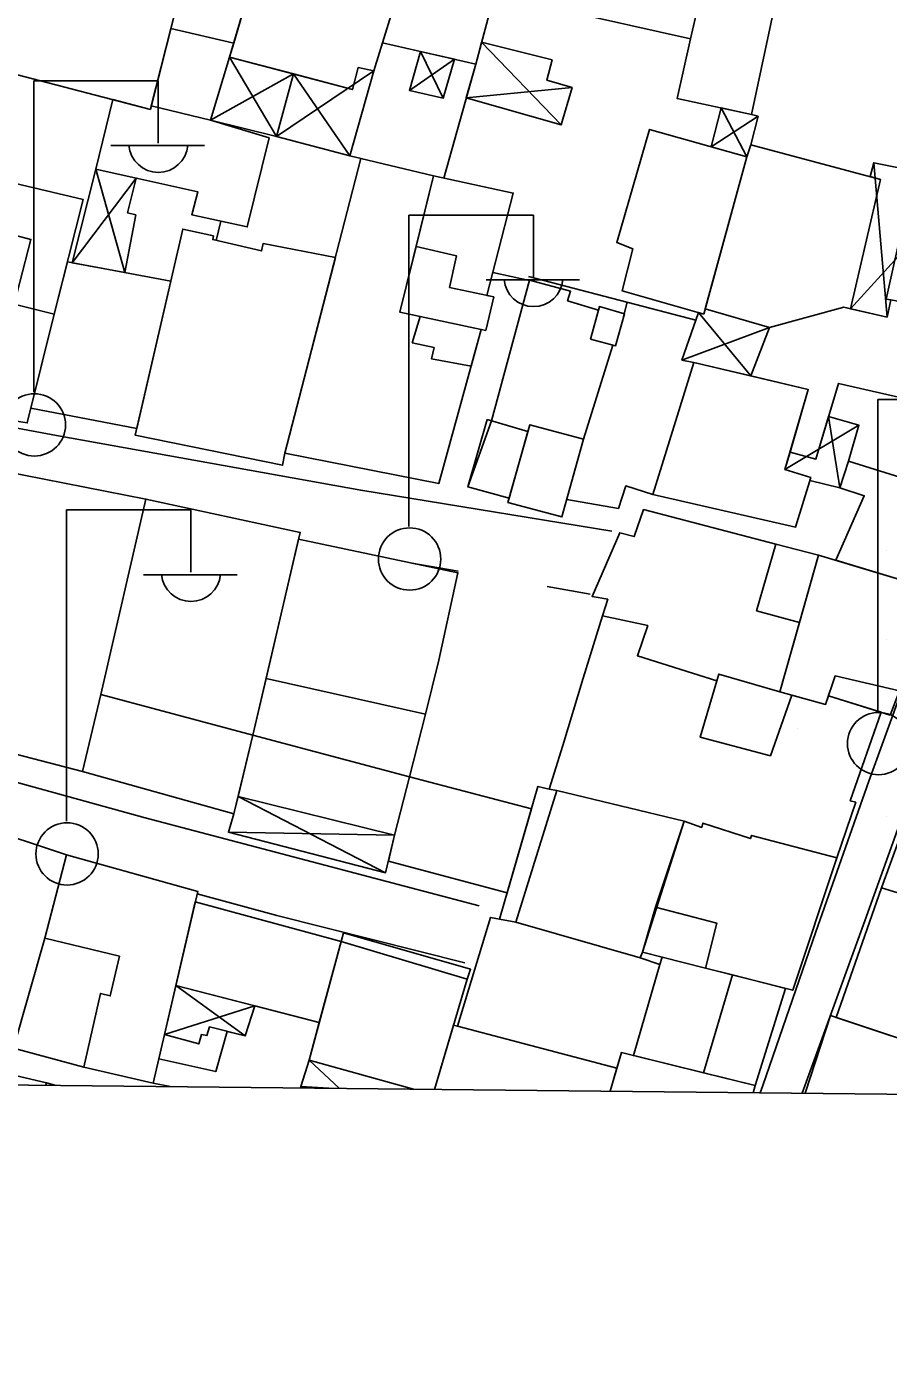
# Model space of a CAD drawing. Extents: x 417997 to 421451, y 4451742 to 4455216.
# Drawn here: x 419819.4 to 419867.9, y 4452223.3 to 4452297.8 of the extents above; entities that cross this region are included whole.
import ezdxf

# ---------------------------------------------------------------- set-up
doc = ezdxf.new("R2010")
doc.units = 0
for name, color, linetype in [('B_Kapi', 7, 'Continuous'), ('B_Mesken', 7, 'Continuous'), ('B_Sundurma', 7, 'Continuous'), ('B_Teras', 7, 'Continuous'), ('Default', 7, 'Continuous'), ('O_Park_Bahce', 7, 'Continuous'), ('PAFTALAMA', 7, 'Continuous'), ('PL_T_TURIZM_TA', 7, 'Continuous'), ('S_Elektrik_Diregi', 7, 'Continuous'), ('Sinir_Duvar_tek_tarafa_ait', 7, 'Continuous'), ('SN_3_DERECE_KAYNAK_KORUMA', 7, 'Continuous'), ('TR_TURIZM', 7, 'Continuous'), ('Y_Lejant', 7, 'Continuous'), ('Yol_Sose', 7, 'Continuous')]:
    doc.layers.add(name, color=color, linetype=linetype)

# ---------------------------------------------------------------- blocks, each defined once
blk = doc.blocks.new('POINT_DISPLAY')
at = {"layer": 'Default'}
blk.add_line((0, 0), (0, 0), dxfattribs=at)

msp = doc.modelspace()

# ---------------------------------------------------------------- linework, layer by layer
at = {"layer": 'B_Kapi'}
msp.add_lwpolyline([(419847.68, 4452283.497), (419845.619, 4452283.948)], dxfattribs=at)
at = {"layer": 'B_Mesken'}
for points in [[(419844.664, 4452295.658), (419839.423, 4452296.859), (419841.591, 4452303.903), (419842.362, 4452306.798), (419842.52, 4452307.311), (419847.426, 4452305.996)], [(419846.027, 4452300.76), (419847.249, 4452305.333), (419851.023, 4452304.556), (419851.417, 4452307.017), (419855.159, 4452306.334), (419855.011, 4452305.409), (419855.973, 4452305.228), (419855.723, 4452303.755), (419856.29, 4452303.651), (419856.779, 4452306.158), (419858.738, 4452305.798), (419856.741, 4452297.084), (419848.265, 4452298.976), (419848.599, 4452300.269)], [(419813.494, 4452296.456), (419808.871, 4452297.76), (419811.005, 4452306.135), (419813.181, 4452305.582), (419828.646, 4452302.034), (419826.382, 4452293.115)], [(419832.093, 4452300.315), (419832.608, 4452302.454), (419833.592, 4452305.968), (419841.591, 4452303.903), (419838.938, 4452295.282), (419838.05, 4452295.462), (419837.735, 4452294.229), (419830.838, 4452296.059)], [(419857.988, 4452302.524), (419862.044, 4452301.63), (419860.161, 4452292.835), (419855.993, 4452293.718), (419856.741, 4452297.084)], [(419831.067, 4452296.837), (419830.838, 4452296.059), (419829.768, 4452292.503), (419826.435, 4452293.323), (419827.536, 4452297.662), (419828.646, 4452302.034), (419832.272, 4452301.062), (419832.093, 4452300.315), (419831.067, 4452296.837)], [(419823.308, 4452289.762), (419824.265, 4452293.664), (419826.382, 4452293.115), (419826.435, 4452293.323), (419829.768, 4452292.503), (419833.056, 4452291.513), (419831.826, 4452286.51), (419828.708, 4452287.194), (419829.055, 4452288.472)], [(419857.484, 4452281.609), (419852.889, 4452282.923), (419853.493, 4452285.278), (419852.591, 4452285.633), (419854.438, 4452291.989), (419859.901, 4452290.447)], [(419861.17, 4452280.862), (419857.563, 4452281.896), (419859.901, 4452290.447), (419860.124, 4452291.126), (419867.408, 4452289.181), (419865.726, 4452281.906), (419865.352, 4452281.991)], [(419833.943, 4452273.782), (419838.209, 4452290.354), (419842.288, 4452289.384), (419840.403, 4452281.712), (419844.978, 4452280.743), (419842.585, 4452272.084)], [(419842.288, 4452289.384), (419846.77, 4452288.407), (419845.285, 4452282.657), (419845.677, 4452282.572), (419845.229, 4452280.687), (419840.403, 4452281.712), (419841.311, 4452285.409)], [(419817.695, 4452286.329), (419818.411, 4452289.052), (419822.61, 4452288.048), (419820.968, 4452281.6), (419819.464, 4452275.495), (419814.23, 4452276.32), (419815.751, 4452282.804), (419816.765, 4452286.575)], [(419829.932, 4452286.01), (419829.884, 4452285.795), (419832.628, 4452285.162), (419832.716, 4452285.576), (419836.778, 4452284.796), (419833.943, 4452273.782), (419833.808, 4452273.109), (419825.531, 4452274.795), (419828.202, 4452286.386)], [(419825.618, 4452275.169), (419819.668, 4452276.323), (419820.968, 4452281.6), (419821.717, 4452284.541), (419827.529, 4452283.463)], [(419845.547, 4452275.604), (419847.686, 4452283.516), (419849.998, 4452282.899), (419849.829, 4452282.361), (419851.559, 4452281.836), (419851.612, 4452282.032), (419853.017, 4452281.621), (419852.512, 4452279.828), (419852.364, 4452279.867), (419850.713, 4452274.571), (419849.511, 4452270.209), (419846.473, 4452271.01), (419846.545, 4452271.268), (419844.224, 4452271.896)], [(419860.133, 4452278.129), (419861.17, 4452280.862), (419865.352, 4452281.991), (419867.78, 4452281.442), (419867.985, 4452282.412), (419871.465, 4452281.772), (419871.29, 4452280.752), (419875.46, 4452279.898), (419874.021, 4452275.669), (419865.053, 4452277.708), (419863.778, 4452273.462), (419862.331, 4452273.856), (419863.352, 4452277.364)], [(419854.625, 4452271.466), (419856.917, 4452278.894), (419863.352, 4452277.364), (419862.043, 4452272.865), (419863.494, 4452272.416), (419862.637, 4452269.632)], [(419822.574, 4452255.893), (419823.591, 4452260.22), (419826.128, 4452271.206), (419816.97, 4452273.013), (419813.616, 4452258.213)], [(419864.903, 4452267.767), (419866.495, 4452271.398), (419865.132, 4452271.835), (419865.612, 4452273.342), (419872.399, 4452271.223), (419870.406, 4452266.105)], [(419823.591, 4452260.22), (419826.128, 4452271.206), (419834.806, 4452269.339), (419832.133, 4452257.931), (419831.077, 4452253.521), (419822.574, 4452255.893)], [(419861.754, 4452260.383), (419858.319, 4452261.371), (419858.222, 4452261.001), (419853.752, 4452262.407), (419854.336, 4452264.099), (419851.792, 4452264.656), (419852.082, 4452265.576), (419851.208, 4452265.743), (419852.762, 4452269.315), (419853.572, 4452269.106), (419854.1, 4452270.619), (419861.534, 4452268.676), (419863.921, 4452268.063), (419862.851, 4452264.273), (419861.754, 4452260.383)], [(419834.715, 4452268.95), (419843.669, 4452267.073), (419842.583, 4452262.154), (419841.837, 4452259.128), (419832.88, 4452261.117)], [(419868.474, 4452260.427), (419867.962, 4452259.067), (419864.487, 4452260.144), (419864.33, 4452259.67), (419861.754, 4452260.383), (419863.921, 4452268.063), (419870.406, 4452266.105)], [(419851.792, 4452264.656), (419854.336, 4452264.099), (419853.752, 4452262.407), (419858.222, 4452261.001), (419857.285, 4452257.818), (419861.222, 4452256.784), (419862.434, 4452260.195), (419864.33, 4452259.67), (419864.33, 4452259.67), (419864.487, 4452260.144), (419867.448, 4452259.226), (419865.713, 4452254.246), (419866.021, 4452254.17), (419864.964, 4452251.043), (419860.166, 4452252.305), (419860.101, 4452252.128), (419857.431, 4452252.994), (419857.365, 4452252.754), (419856.372, 4452253.1), (419849.217, 4452254.832), (419848.799, 4452254.898), (419849.561, 4452257.351), (419850.703, 4452261.139)], [(419841.837, 4452259.128), (419840.935, 4452255.591), (419832.133, 4452257.931), (419832.88, 4452261.117)], [(419840.935, 4452255.591), (419832.133, 4452257.931), (419831.311, 4452254.5), (419840.106, 4452252.317)], [(419846.429, 4452249.081), (419839.758, 4452250.859), (419840.106, 4452252.317), (419840.935, 4452255.591), (419847.795, 4452253.798)], [(419846.922, 4452247.425), (419853.914, 4452245.422), (419853.914, 4452245.422), (419854.033, 4452245.744), (419856.372, 4452253.1), (419849.217, 4452254.832), (419848.799, 4452254.898), (419848.159, 4452255.055), (419846, 4452247.599)], [(419871.087, 4452248.244), (419877.447, 4452246.196), (419878.884, 4452250.294), (419872.5, 4452252.397), (419868.993, 4452253.512), (419867.46, 4452249.354)], [(419813.59, 4452252.632), (419816.364, 4452251.872), (419816.689, 4452252.856), (419821.669, 4452251.22), (419820.453, 4452246.521), (419818.693, 4452240.341), (419815.889, 4452241.04), (419813.188, 4452241.751), (419810.835, 4452242.341), (419811.029, 4452243.175), (419812.516, 4452248.762)], [(419857.585, 4452244.851), (419854.033, 4452245.744), (419854.772, 4452248.276), (419856.372, 4452253.1), (419857.365, 4452252.754), (419857.431, 4452252.994), (419860.101, 4452252.128), (419860.166, 4452252.305), (419864.964, 4452251.043), (419862.484, 4452243.601)], [(419822.646, 4452239.279), (419818.693, 4452240.341), (419820.453, 4452246.521), (419821.669, 4452251.22), (419829.046, 4452249.155), (419826.533, 4452238.381)], [(419827.811, 4452243.859), (419828.908, 4452248.564), (419837.098, 4452246.341), (419835.872, 4452241.791)], [(419852.602, 4452239.229), (419843.639, 4452241.583), (419845.489, 4452247.694), (419846, 4452247.599), (419846.922, 4452247.425), (419853.914, 4452245.422), (419855.005, 4452245.04), (419853.523, 4452239.93), (419852.856, 4452240.094)], [(419857.585, 4452244.851), (419857.585, 4452244.851), (419859.103, 4452244.464), (419857.458, 4452238.961), (419853.523, 4452239.93), (419855.005, 4452245.04), (419855.146, 4452245.464)], [(419860.373, 4452238.244), (419862.072, 4452243.706), (419859.103, 4452244.464), (419857.458, 4452238.961)]]:
    msp.add_lwpolyline(points, close=True, dxfattribs=at)
for points in [[(419873.918, 4452237.696), (419874.268, 4452239.104), (419871.227, 4452239.974), (419864.928, 4452242.066), (419867.46, 4452249.354), (419871.087, 4452248.244), (419877.447, 4452246.196), (419878.242, 4452245.929), (419876.908, 4452241.4), (419877.322, 4452241.307), (419876.377, 4452237.67)], [(419834.815, 4452238.109), (419834.836, 4452238.187), (419835.298, 4452239.664), (419837.098, 4452246.341), (419837.229, 4452246.825), (419844.381, 4452244.782), (419844.188, 4452244.225), (419842.352, 4452238.029)], [(419834.815, 4452238.109), (419834.836, 4452238.187), (419835.298, 4452239.664), (419835.872, 4452241.791), (419835.872, 4452241.791), (419832.244, 4452242.722), (419831.7, 4452241.035), (419830.702, 4452241.287), (419830.06, 4452239.031), (419826.852, 4452239.75), (419826.533, 4452238.381), (419827.488, 4452238.186)], [(419863.184, 4452237.809), (419864.595, 4452242.177), (419871.227, 4452239.974), (419870.548, 4452237.732)], [(419812.342, 4452238.346), (419812.726, 4452240.053), (419813.188, 4452241.751), (419815.889, 4452241.04), (419816.992, 4452240.753), (419816.614, 4452239.308), (419820.544, 4452238.397), (419820.511, 4452238.26)], [(419852.219, 4452237.925), (419852.602, 4452239.229), (419843.639, 4452241.583), (419843.422, 4452241.639), (419842.352, 4452238.029)], [(419852.219, 4452237.925), (419852.856, 4452240.094), (419860.373, 4452238.244), (419860.264, 4452237.84)], [(419821.084, 4452238.254), (419820.544, 4452238.397), (419820.544, 4452238.397), (419820.511, 4452238.26)]]:
    msp.add_lwpolyline(points, dxfattribs=at)
at = {"layer": 'B_Sundurma'}
for p, q in [((419844.997, 4452296.902), (419849.468, 4452292.243)), ((419833.471, 4452291.588), (419830.838, 4452296.059)), ((419843.467, 4452295.932), (419840.935, 4452294.177)), ((419841.565, 4452296.368), (419842.836, 4452293.749)), ((419829.768, 4452292.503), (419834.426, 4452295.107)), ((419838.938, 4452295.282), (419833.471, 4452291.588)), ((419837.595, 4452290.501), (419834.426, 4452295.107)), ((419850.077, 4452294.336), (419844.13, 4452293.756)), ((419858.466, 4452293.194), (419859.901, 4452290.447)), ((419857.894, 4452291.014), (419860.53, 4452292.731)), ((419867.78, 4452281.442), (419867.03, 4452290.111)), ((419825.591, 4452289.25), (419821.984, 4452284.491)), ((419823.308, 4452289.762), (419824.942, 4452283.943)), ((419865.726, 4452281.906), (419872.249, 4452289.069)), ((419860.133, 4452278.129), (419857.181, 4452281.695)), ((419861.17, 4452280.862), (419856.251, 4452279.02)), ((419864.497, 4452275.855), (419865.132, 4452271.835)), ((419866.202, 4452275.364), (419862.043, 4452272.865)), ((419831.311, 4452254.5), (419839.602, 4452250.206)), ((419840.106, 4452252.317), (419830.772, 4452252.483)), ((419831.7, 4452241.035), (419827.811, 4452243.859)), ((419832.244, 4452242.722), (419827.169, 4452241.109)), ((419835.298, 4452239.664), (419837.01, 4452238.086)), ((419836.411, 4452238.092), (419834.836, 4452238.187))]:
    msp.add_line(p, q, dxfattribs=at)
for points in [[(419844.997, 4452296.902), (419848.958, 4452295.909), (419848.653, 4452294.753), (419850.077, 4452294.336), (419849.468, 4452292.243), (419844.13, 4452293.756), (419844.664, 4452295.658)], [(419829.768, 4452292.503), (419833.471, 4452291.588), (419834.426, 4452295.107), (419830.838, 4452296.059)], [(419841.565, 4452296.368), (419843.467, 4452295.932), (419842.836, 4452293.749), (419840.935, 4452294.177)], [(419837.735, 4452294.229), (419838.05, 4452295.462), (419838.938, 4452295.282), (419837.595, 4452290.501), (419833.471, 4452291.588), (419834.426, 4452295.107)], [(419858.466, 4452293.194), (419857.894, 4452291.014), (419859.901, 4452290.447), (419860.124, 4452291.126), (419860.53, 4452292.731), (419860.161, 4452292.835)], [(419867.408, 4452289.181), (419865.726, 4452281.906), (419867.78, 4452281.442), (419867.985, 4452282.412), (419867.722, 4452282.45), (419868.755, 4452287.07), (419871.384, 4452286.483), (419872.249, 4452289.069), (419867.03, 4452290.111), (419866.827, 4452289.336)], [(419823.308, 4452289.762), (419825.591, 4452289.25), (419825.104, 4452287.3), (419825.563, 4452287.184), (419824.942, 4452283.943), (419821.984, 4452284.491)], [(419857.484, 4452281.609), (419857.563, 4452281.896), (419861.17, 4452280.862), (419860.133, 4452278.129), (419856.917, 4452278.894), (419856.251, 4452279.02), (419857.181, 4452281.695)], [(419864.497, 4452275.855), (419866.202, 4452275.364), (419865.612, 4452273.342), (419865.132, 4452271.835), (419863.441, 4452272.246), (419863.494, 4452272.416), (419862.043, 4452272.865), (419862.331, 4452273.856), (419863.778, 4452273.462)], [(419840.106, 4452252.317), (419831.311, 4452254.5), (419831.077, 4452253.521), (419830.772, 4452252.483), (419839.602, 4452250.206)], [(419832.244, 4452242.722), (419831.7, 4452241.035), (419829.7, 4452241.541), (419829.56, 4452241.052), (419829.247, 4452241.108), (419829.099, 4452240.587), (419827.169, 4452241.109), (419827.811, 4452243.859)]]:
    msp.add_lwpolyline(points, close=True, dxfattribs=at)
msp.add_lwpolyline([(419835.113, 4452238.106), (419834.836, 4452238.187), (419835.298, 4452239.664), (419841.173, 4452238.042)], dxfattribs=at)
at = {"layer": 'B_Teras'}
for points in [[(419813.494, 4452296.456), (419814.087, 4452298.608), (419812.202, 4452299.125), (419812.614, 4452300.569), (419811.833, 4452300.765), (419813.181, 4452305.582), (419828.646, 4452302.034), (419826.382, 4452293.115)], [(419828.646, 4452302.034), (419832.272, 4452301.062), (419832.093, 4452300.315), (419831.067, 4452296.837), (419827.536, 4452297.662)], [(419814.281, 4452276.557), (419815.751, 4452282.804), (419816.765, 4452286.575), (419819.67, 4452285.809), (419818.723, 4452282.159), (419820.968, 4452281.6), (419819.464, 4452275.495), (419814.23, 4452276.32)], [(419841.311, 4452285.409), (419840.403, 4452281.712), (419844.978, 4452280.743), (419845.229, 4452280.687), (419845.677, 4452282.572), (419843.199, 4452283.109), (419843.577, 4452284.89)], [(419851.108, 4452280.191), (419851.612, 4452282.032), (419853.017, 4452281.621), (419852.512, 4452279.828)], [(419841.096, 4452280.001), (419841.54, 4452281.471), (419844.978, 4452280.743), (419844.41, 4452278.689), (419842.178, 4452279.097), (419842.324, 4452279.726)], [(419845.301, 4452275.675), (419847.593, 4452275.008), (419846.545, 4452271.268), (419844.224, 4452271.896)], [(419846.473, 4452271.01), (419847.7, 4452275.389), (419850.713, 4452274.571), (419849.511, 4452270.209)], [(419823.591, 4452260.22), (419826.128, 4452271.206), (419834.806, 4452269.339), (419832.133, 4452257.931)], [(419862.851, 4452264.273), (419863.921, 4452268.063), (419861.534, 4452268.676), (419860.446, 4452264.935)], [(419861.754, 4452260.383), (419863.921, 4452268.063), (419870.406, 4452266.105), (419868.474, 4452260.427), (419864.86, 4452261.274), (419864.33, 4452259.67)], [(419856.372, 4452253.1), (419854.772, 4452248.276), (419854.033, 4452245.744), (419853.914, 4452245.422), (419846.922, 4452247.425), (419849.217, 4452254.832)], [(419820.453, 4452246.521), (419821.669, 4452251.22), (419829.046, 4452249.155), (419826.533, 4452238.381), (419822.646, 4452239.279), (419823.587, 4452243.423), (419824.129, 4452243.278), (419824.64, 4452245.51)], [(419854.033, 4452245.744), (419854.772, 4452248.276), (419858.222, 4452247.371), (419857.585, 4452244.851)]]:
    msp.add_lwpolyline(points, close=True, dxfattribs=at)
for points in [[(419841.173, 4452238.042), (419835.298, 4452239.664), (419837.098, 4452246.341), (419844.188, 4452244.225), (419842.352, 4452238.029)], [(419821.084, 4452238.254), (419820.544, 4452238.397), (419820.511, 4452238.26)]]:
    msp.add_lwpolyline(points, dxfattribs=at)
at = {"layer": 'O_Park_Bahce'}
msp.add_lwpolyline([(419830.349, 4452286.834), (419830.073, 4452285.752)], dxfattribs=at)
at = {"layer": 'PAFTALAMA'}
msp.add_line((419108.72, 4452245.779), (421237.47, 4452223.295), dxfattribs=at)
msp.add_line((419108.72, 4452245.779), (421237.47, 4452223.295), dxfattribs=at)
at = {"layer": 'PL_T_TURIZM_TA'}
msp.add_line((419793.654, 4452238.545), (419883.582, 4452237.595), dxfattribs=at)
msp.add_line((419793.654, 4452238.545), (419883.582, 4452237.595), dxfattribs=at)
at = {"layer": 'S_Elektrik_Diregi'}
for p, q in [((419819.828, 4452277.216), (419819.828, 4452294.716)), ((419819.828, 4452294.716), (419826.828, 4452294.716)), ((419826.828, 4452291.216), (419826.828, 4452294.716)), ((419824.168, 4452291.076), (419829.418, 4452291.076)), ((419840.915, 4452269.677), (419840.915, 4452287.177)), ((419840.915, 4452287.177), (419847.915, 4452287.177)), ((419847.915, 4452283.677), (419847.915, 4452287.177)), ((419845.255, 4452283.537), (419850.505, 4452283.537)), ((419867.268, 4452259.302), (419867.268, 4452276.802)), ((419867.268, 4452276.802), (419874.268, 4452276.802)), ((419821.664, 4452253.099), (419821.664, 4452270.599)), ((419821.664, 4452270.599), (419828.664, 4452270.599)), ((419828.664, 4452267.099), (419828.664, 4452270.599)), ((419826.004, 4452266.959), (419831.254, 4452266.959))]:
    msp.add_line(p, q, dxfattribs=at)
for centre in [(419819.864, 4452275.38), (419840.951, 4452267.841), (419867.304, 4452257.467), (419821.7, 4452251.263)]:
    msp.add_circle(centre, 1.75, dxfattribs=at)
for centre in [(419826.829, 4452291.229), (419847.915, 4452283.69), (419828.665, 4452267.112)]:
    msp.add_arc(centre, 1.658, 184.83843, 355.14641, dxfattribs=at)
at = {"layer": 'Sinir_Duvar_tek_tarafa_ait'}
for points in [[(419844.664, 4452295.658), (419842.866, 4452289.258)], [(419838.312, 4452290.33), (419837.596, 4452290.505)], [(419857.035, 4452281.276), (419847.634, 4452283.712)], [(419852.974, 4452281.466), (419853.177, 4452282.276)], [(419854.625, 4452271.466), (419853.108, 4452271.952), (419852.684, 4452270.682), (419849.779, 4452271.182)]]:
    msp.add_lwpolyline(points, dxfattribs=at)
at = {"layer": 'SN_3_DERECE_KAYNAK_KORUMA'}
msp.add_line((419108.72, 4452245.779), (420357.813, 4452232.586), dxfattribs=at)
msp.add_line((419108.72, 4452245.779), (420357.813, 4452232.586), dxfattribs=at)
at = {"layer": 'Y_Lejant'}
msp.add_lwpolyline([(419138.442, 4455021.89), (421266.409, 4454999.402), (421237.471, 4452223.294), (419108.722, 4452245.778)], close=True, dxfattribs=at)
at = {"layer": 'Yol_Sose'}
for points in [[(419877.515, 4452283.861), (419874.809, 4452277.053), (419872.209, 4452270.449), (419869.62, 4452263.241), (419866.764, 4452255.36), (419863.773, 4452246.875), (419860.801, 4452238.254), (419860.654, 4452237.836)], [(419852.322, 4452269.412), (419838.203, 4452271.709), (419821.099, 4452274.79), (419807.002, 4452277.405), (419803.574, 4452278.305)], [(419844.852, 4452248.353), (419826.087, 4452253.29), (419817.86, 4452255.563), (419805.393, 4452258.982), (419797.835, 4452261.264), (419797.079, 4452261.72), (419796.713, 4452262.143), (419796.31, 4452262.719), (419796.009, 4452263.446), (419795.913, 4452263.927), (419795.908, 4452264.203), (419795.976, 4452264.811), (419797.914, 4452274.411), (419798.1, 4452275.253), (419798.189, 4452275.411), (419798.33, 4452275.502), (419798.689, 4452275.577), (419799.453, 4452275.415)], [(419841.081, 4452267.615), (419843.688, 4452267.16)], [(419848.679, 4452266.289), (419851.091, 4452265.868)], [(419863.003, 4452237.811), (419866.538, 4452247.505), (419870.197, 4452257.735), (419873.339, 4452266.296)], [(419829.014, 4452249.017), (419833.483, 4452247.807), (419844.055, 4452245.135)]]:
    msp.add_lwpolyline(points, dxfattribs=at)

# ---------------------------------------------------------------- block references
at = {"layer": 'TR_TURIZM', "xscale": 0.1, "yscale": 0.10000000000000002}
for p in [(419827.721, 4452293.34), (419827.721, 4452293.34), (419832.721, 4452293.34), (419832.721, 4452293.34), (419867.721, 4452268.34), (419867.721, 4452268.34), (419862.721, 4452263.34), (419862.721, 4452263.34), (419867.721, 4452263.34), (419867.721, 4452263.34), (419862.721, 4452258.34), (419862.721, 4452258.34), (419867.721, 4452258.34), (419867.721, 4452258.34), (419867.721, 4452253.34), (419867.721, 4452253.34)]:
    msp.add_blockref('POINT_DISPLAY', p, dxfattribs=at)

doc.saveas('drawing.dxf')
